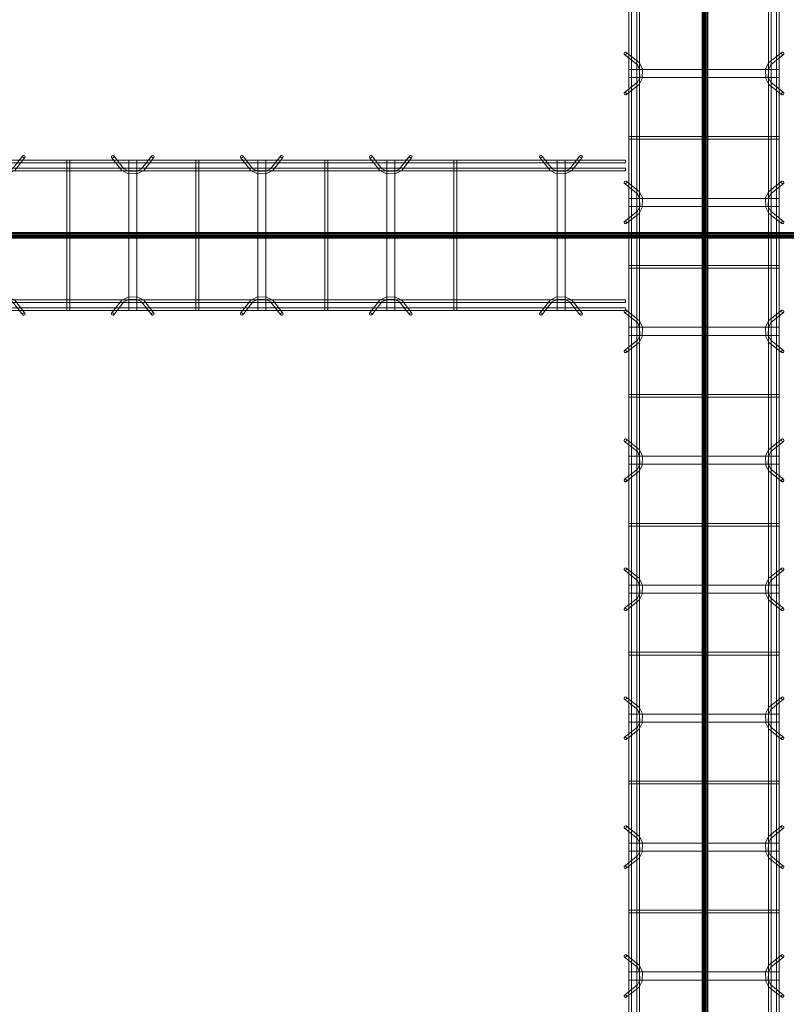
# Model space of a CAD drawing. Header units: inches. Extents: x -4136 to 1945, y -6639 to 12387.
# Tile 396 of 656: x -2122 to -2051, y 10745 to 10837. Entities that reach past the tile are written whole.
import ezdxf

# ---------------------------------------------------------------- set-up
doc = ezdxf.new("R2010")
doc.units = ezdxf.units.IN
doc.header["$MEASUREMENT"] = 0
doc.linetypes.add('Línea de rejilla', pattern=[0.875, 0.5, -0.125, 0.125, -0.125])
for name, color, linetype, lineweight in [('A-GENM', 7, 'Continuous', 9), ('S-BEAM', 7, 'Continuous', 9), ('S-GRID', 7, 'Continuous', 9)]:
    doc.layers.add(name, color=color, linetype=linetype, lineweight=lineweight)

# ---------------------------------------------------------------- blocks, each defined once
blk = doc.blocks.new('Dowel bar assembly - Dowel bar assembly-669756-SLAB ON GROUND JOINTS')
at = {"layer": 'S-BEAM', "color": 253, "true_color": 0xaaaaaa}
for p, q in [((2175, 1.979), (0, 1.979)), ((844.024, 2.232), (844.973, 1.033)), ((845.175, 1.192), (844.225, 2.392)), ((845.625, 1.99), (845.625, -12.01)), ((846.375, 1.99), (845.625, 1.99)), ((845.625, 1.99), (846.375, 1.99)), ((846.375, -12.01), (846.375, 1.99)), ((847.761, 2.392), (846.811, 1.192)), ((847.013, 1.033), (847.962, 2.232)), ((851.871, 1.99), (851.871, -12.01)), ((852.129, 1.99), (851.871, 1.99)), ((851.871, 1.99), (852.129, 1.99)), ((852.129, -12.01), (852.129, 1.99)), ((856.024, 2.232), (856.973, 1.033)), ((857.175, 1.192), (856.225, 2.392)), ((857.625, 1.99), (857.625, -12.01)), ((858.375, 1.99), (857.625, 1.99)), ((857.625, 1.99), (858.375, 1.99)), ((858.375, -12.01), (858.375, 1.99)), ((859.761, 2.392), (858.811, 1.192)), ((859.013, 1.033), (859.962, 2.232)), ((863.871, 1.99), (863.871, -12.01)), ((864.129, 1.99), (863.871, 1.99)), ((863.871, 1.99), (864.129, 1.99)), ((864.129, -12.01), (864.129, 1.99)), ((868.024, 2.232), (868.973, 1.033)), ((869.175, 1.192), (868.225, 2.392)), ((869.625, 1.99), (869.625, -12.01)), ((870.375, 1.99), (869.625, 1.99)), ((869.625, 1.99), (870.375, 1.99)), ((870.375, -12.01), (870.375, 1.99)), ((871.761, 2.392), (870.811, 1.192)), ((871.013, 1.033), (871.962, 2.232)), ((875.871, 1.99), (875.871, -12.01)), ((876.129, 1.99), (875.871, 1.99)), ((875.871, 1.99), (876.129, 1.99)), ((876.129, -12.01), (876.129, 1.99)), ((880.024, 2.232), (880.973, 1.033)), ((881.175, 1.192), (880.225, 2.392)), ((881.625, 1.99), (881.625, -12.01)), ((882.375, 1.99), (881.625, 1.99)), ((881.625, 1.99), (882.375, 1.99)), ((882.375, -12.01), (882.375, 1.99)), ((883.761, 2.392), (882.811, 1.192)), ((883.013, 1.033), (883.962, 2.232)), ((887.871, 1.99), (887.871, -12.01)), ((888.129, 1.99), (887.871, 1.99)), ((887.871, 1.99), (888.129, 1.99)), ((888.129, -12.01), (888.129, 1.99)), ((892.024, 2.232), (892.973, 1.033)), ((893.175, 1.192), (892.225, 2.392)), ((893.625, 1.99), (893.625, -12.01)), ((894.375, 1.99), (893.625, 1.99)), ((893.625, 1.99), (894.375, 1.99)), ((894.375, -12.01), (894.375, 1.99)), ((895.761, 2.392), (894.811, 1.192)), ((895.013, 1.033), (895.962, 2.232)), ((899.871, 1.99), (899.871, -12.01)), ((900.129, 1.99), (899.871, 1.99)), ((899.871, 1.99), (900.129, 1.99)), ((900.129, -12.01), (900.129, 1.99)), ((904.024, 2.232), (904.973, 1.033)), ((905.175, 1.192), (904.225, 2.392)), ((905.625, 1.99), (905.625, -12.01)), ((906.375, 1.99), (905.625, 1.99)), ((905.625, 1.99), (906.375, 1.99)), ((906.375, -12.01), (906.375, 1.99)), ((907.761, 2.392), (906.811, 1.192)), ((907.013, 1.033), (907.962, 2.232)), ((911.871, 1.99), (911.871, -12.01)), ((912.129, 1.99), (911.871, 1.99)), ((911.871, 1.99), (912.129, 1.99)), ((912.129, -12.01), (912.129, 1.99)), ((916.024, 2.232), (916.973, 1.033)), ((917.175, 1.192), (916.225, 2.392)), ((917.625, 1.99), (917.625, -12.01)), ((918.375, 1.99), (917.625, 1.99)), ((917.625, 1.99), (918.375, 1.99)), ((918.375, -12.01), (918.375, 1.99)), ((919.761, 2.392), (918.811, 1.192)), ((919.013, 1.033), (919.962, 2.232)), ((923.871, 1.99), (923.871, -12.01)), ((924.129, 1.99), (923.871, 1.99)), ((923.871, 1.99), (924.129, 1.99)), ((924.129, -12.01), (924.129, 1.99)), ((928.024, 2.232), (928.973, 1.033)), ((929.175, 1.192), (928.225, 2.392)), ((929.625, 1.99), (929.625, -12.01)), ((930.375, 1.99), (929.625, 1.99)), ((929.625, 1.99), (930.375, 1.99)), ((930.375, -12.01), (930.375, 1.99)), ((931.761, 2.392), (930.811, 1.192)), ((931.013, 1.033), (931.962, 2.232)), ((0, 1.722), (2175, 1.722)), ((2175, 1.246), (0, 1.246)), ((0, 0.988), (2175, 0.988)), ((2175, -11.015), (0, -11.015)), ((0, -11.273), (2175, -11.273)), ((2175, -11.742), (0, -11.742)), ((844.973, -11.053), (844.024, -12.253)), ((844.225, -12.412), (845.175, -11.213)), ((846.811, -11.213), (847.761, -12.412)), ((847.962, -12.253), (847.013, -11.053)), ((856.973, -11.053), (856.024, -12.253)), ((856.225, -12.412), (857.175, -11.213)), ((858.811, -11.213), (859.761, -12.412)), ((859.962, -12.253), (859.013, -11.053)), ((868.973, -11.053), (868.024, -12.253)), ((868.225, -12.412), (869.175, -11.213)), ((870.811, -11.213), (871.761, -12.412)), ((871.962, -12.253), (871.013, -11.053)), ((880.973, -11.053), (880.024, -12.253)), ((880.225, -12.412), (881.175, -11.213)), ((882.811, -11.213), (883.761, -12.412)), ((883.962, -12.253), (883.013, -11.053)), ((892.973, -11.053), (892.024, -12.253)), ((892.225, -12.412), (893.175, -11.213)), ((894.811, -11.213), (895.761, -12.412)), ((895.962, -12.253), (895.013, -11.053)), ((904.973, -11.053), (904.024, -12.253)), ((904.225, -12.412), (905.175, -11.213)), ((906.811, -11.213), (907.761, -12.412)), ((907.962, -12.253), (907.013, -11.053)), ((916.973, -11.053), (916.024, -12.253)), ((916.225, -12.412), (917.175, -11.213)), ((918.811, -11.213), (919.761, -12.412)), ((919.962, -12.253), (919.013, -11.053)), ((928.973, -11.053), (928.024, -12.253)), ((928.225, -12.412), (929.175, -11.213)), ((930.811, -11.213), (931.761, -12.412)), ((931.962, -12.253), (931.013, -11.053)), ((0, -12), (2175, -12)), ((846.375, -12.01), (845.625, -12.01)), ((845.625, -12.01), (846.375, -12.01)), ((852.129, -12.01), (851.871, -12.01)), ((851.871, -12.01), (852.129, -12.01)), ((858.375, -12.01), (857.625, -12.01)), ((857.625, -12.01), (858.375, -12.01)), ((864.129, -12.01), (863.871, -12.01)), ((863.871, -12.01), (864.129, -12.01)), ((870.375, -12.01), (869.625, -12.01)), ((869.625, -12.01), (870.375, -12.01)), ((876.129, -12.01), (875.871, -12.01)), ((875.871, -12.01), (876.129, -12.01)), ((882.375, -12.01), (881.625, -12.01)), ((881.625, -12.01), (882.375, -12.01)), ((888.129, -12.01), (887.871, -12.01)), ((887.871, -12.01), (888.129, -12.01)), ((894.375, -12.01), (893.625, -12.01)), ((893.625, -12.01), (894.375, -12.01)), ((900.129, -12.01), (899.871, -12.01)), ((899.871, -12.01), (900.129, -12.01)), ((906.375, -12.01), (905.625, -12.01)), ((905.625, -12.01), (906.375, -12.01)), ((912.129, -12.01), (911.871, -12.01)), ((911.871, -12.01), (912.129, -12.01)), ((918.375, -12.01), (917.625, -12.01)), ((917.625, -12.01), (918.375, -12.01)), ((924.129, -12.01), (923.871, -12.01)), ((923.871, -12.01), (924.129, -12.01)), ((930.375, -12.01), (929.625, -12.01)), ((929.625, -12.01), (930.375, -12.01))]:
    blk.add_line(p, q, dxfattribs=at)
at = {"layer": 'S-BEAM', "color": 253, "true_color": 0xaaaaaa, "flags": 128}
for points in [[(844.973, 1.033), (845.526, 0.731), (846.387, 0.715), (846.972, 0.987), (847.013, 1.033)], [(845.175, 1.192), (845.625, 0.972), (846.382, 0.977), (846.811, 1.192)], [(856.973, 1.033), (857.526, 0.731), (858.387, 0.715), (858.972, 0.987), (859.013, 1.033)], [(857.175, 1.192), (857.625, 0.972), (858.382, 0.977), (858.811, 1.192)], [(868.973, 1.033), (869.526, 0.731), (870.387, 0.715), (870.972, 0.987), (871.013, 1.033)], [(869.175, 1.192), (869.625, 0.972), (870.382, 0.977), (870.811, 1.192)], [(880.973, 1.033), (881.526, 0.731), (882.387, 0.715), (882.972, 0.987), (883.013, 1.033)], [(881.175, 1.192), (881.625, 0.972), (882.382, 0.977), (882.811, 1.192)], [(892.973, 1.033), (893.526, 0.731), (894.387, 0.715), (894.972, 0.987), (895.013, 1.033)], [(893.175, 1.192), (893.625, 0.972), (894.382, 0.977), (894.811, 1.192)], [(904.973, 1.033), (905.526, 0.731), (906.387, 0.715), (906.972, 0.987), (907.013, 1.033)], [(905.175, 1.192), (905.625, 0.972), (906.382, 0.977), (906.811, 1.192)], [(916.973, 1.033), (917.526, 0.731), (918.387, 0.715), (918.972, 0.987), (919.013, 1.033)], [(917.175, 1.192), (917.625, 0.972), (918.382, 0.977), (918.811, 1.192)], [(928.973, 1.033), (929.526, 0.731), (930.387, 0.715), (930.972, 0.987), (931.013, 1.033)], [(929.175, 1.192), (929.625, 0.972), (930.382, 0.977), (930.811, 1.192)], [(844.973, -11.053), (845.526, -10.751), (846.387, -10.736), (846.972, -11.007), (847.013, -11.053)], [(845.175, -11.213), (845.625, -10.993), (846.382, -10.997), (846.811, -11.213)], [(856.973, -11.053), (857.526, -10.751), (858.387, -10.736), (858.972, -11.007), (859.013, -11.053)], [(857.175, -11.213), (857.625, -10.993), (858.382, -10.997), (858.811, -11.213)], [(868.973, -11.053), (869.526, -10.751), (870.387, -10.736), (870.972, -11.007), (871.013, -11.053)], [(869.175, -11.213), (869.625, -10.993), (870.382, -10.997), (870.811, -11.213)], [(880.973, -11.053), (881.526, -10.751), (882.387, -10.736), (882.972, -11.007), (883.013, -11.053)], [(881.175, -11.213), (881.625, -10.993), (882.382, -10.997), (882.811, -11.213)], [(892.973, -11.053), (893.526, -10.751), (894.387, -10.736), (894.972, -11.007), (895.013, -11.053)], [(893.175, -11.213), (893.625, -10.993), (894.382, -10.997), (894.811, -11.213)], [(904.973, -11.053), (905.526, -10.751), (906.387, -10.736), (906.972, -11.007), (907.013, -11.053)], [(905.175, -11.213), (905.625, -10.993), (906.382, -10.997), (906.811, -11.213)], [(916.973, -11.053), (917.526, -10.751), (918.387, -10.736), (918.972, -11.007), (919.013, -11.053)], [(917.175, -11.213), (917.625, -10.993), (918.382, -10.997), (918.811, -11.213)], [(928.973, -11.053), (929.526, -10.751), (930.387, -10.736), (930.972, -11.007), (931.013, -11.053)], [(929.175, -11.213), (929.625, -10.993), (930.382, -10.997), (930.811, -11.213)]]:
    blk.add_lwpolyline(points, dxfattribs=at)
at = {"layer": 'S-BEAM', "color": 253, "true_color": 0xaaaaaa}
for centre, major_axis, start_param, end_param in [((844.125, 2.312), (0.101, 0.08), 5.709265, 8.850858), ((844.125, 2.312), (0.101, 0.08), 2.567673, 5.709265), ((847.862, 2.312), (-0.101, 0.08), 3.715513, 6.857105), ((847.862, 2.312), (-0.101, 0.08), 0.57392, 3.715513), ((856.125, 2.312), (0.101, 0.08), 5.709265, 8.850858), ((856.125, 2.312), (0.101, 0.08), 2.567673, 5.709265), ((859.862, 2.312), (-0.101, 0.08), 3.715513, 6.857105), ((859.862, 2.312), (-0.101, 0.08), 0.57392, 3.715513), ((868.125, 2.312), (0.101, 0.08), 5.709265, 8.850858), ((868.125, 2.312), (0.101, 0.08), 2.567673, 5.709265), ((871.862, 2.312), (-0.101, 0.08), 3.715513, 6.857105), ((871.862, 2.312), (-0.101, 0.08), 0.57392, 3.715513), ((880.125, 2.312), (0.101, 0.08), 5.709265, 8.850858), ((880.125, 2.312), (0.101, 0.08), 2.567673, 5.709265), ((883.862, 2.312), (-0.101, 0.08), 3.715513, 6.857105), ((883.862, 2.312), (-0.101, 0.08), 0.57392, 3.715513), ((892.125, 2.312), (0.101, 0.08), 5.709265, 8.850858), ((892.125, 2.312), (0.101, 0.08), 2.567673, 5.709265), ((895.862, 2.312), (-0.101, 0.08), 3.715513, 6.857105), ((895.862, 2.312), (-0.101, 0.08), 0.57392, 3.715513), ((904.125, 2.312), (0.101, 0.08), 5.709265, 8.850858), ((904.125, 2.312), (0.101, 0.08), 2.567673, 5.709265), ((907.862, 2.312), (-0.101, 0.08), 3.715513, 6.857105), ((907.862, 2.312), (-0.101, 0.08), 0.57392, 3.715513), ((916.125, 2.312), (0.101, 0.08), 5.709265, 8.850858), ((916.125, 2.312), (0.101, 0.08), 2.567673, 5.709265), ((919.862, 2.312), (-0.101, 0.08), 3.715513, 6.857105), ((919.862, 2.312), (-0.101, 0.08), 0.57392, 3.715513), ((928.125, 2.312), (0.101, 0.08), 5.709265, 8.850858), ((928.125, 2.312), (0.101, 0.08), 2.567673, 5.709265), ((931.862, 2.312), (-0.101, 0.08), 3.715513, 6.857105), ((931.862, 2.312), (-0.101, 0.08), 0.57392, 3.715513), ((844.125, -12.332), (-0.101, 0.08), 3.715513, 6.857105), ((844.125, -12.332), (-0.101, 0.08), 0.57392, 3.715513), ((847.862, -12.332), (0.101, 0.08), 5.709265, 8.850858), ((847.862, -12.332), (0.101, 0.08), 2.567673, 5.709265), ((856.125, -12.332), (-0.101, 0.08), 3.715513, 6.857105), ((856.125, -12.332), (-0.101, 0.08), 0.57392, 3.715513), ((859.862, -12.332), (0.101, 0.08), 5.709265, 8.850858), ((859.862, -12.332), (0.101, 0.08), 2.567673, 5.709265), ((868.125, -12.332), (-0.101, 0.08), 3.715513, 6.857105), ((868.125, -12.332), (-0.101, 0.08), 0.57392, 3.715513), ((871.862, -12.332), (0.101, 0.08), 5.709265, 8.850858), ((871.862, -12.332), (0.101, 0.08), 2.567673, 5.709265), ((880.125, -12.332), (-0.101, 0.08), 3.715513, 6.857105), ((880.125, -12.332), (-0.101, 0.08), 0.57392, 3.715513), ((883.862, -12.332), (0.101, 0.08), 5.709265, 8.850858), ((883.862, -12.332), (0.101, 0.08), 2.567673, 5.709265), ((892.125, -12.332), (-0.101, 0.08), 3.715513, 6.857105), ((892.125, -12.332), (-0.101, 0.08), 0.57392, 3.715513), ((895.862, -12.332), (0.101, 0.08), 5.709265, 8.850858), ((895.862, -12.332), (0.101, 0.08), 2.567673, 5.709265), ((904.125, -12.332), (-0.101, 0.08), 3.715513, 6.857105), ((904.125, -12.332), (-0.101, 0.08), 0.57392, 3.715513), ((907.862, -12.332), (0.101, 0.08), 5.709265, 8.850858), ((907.862, -12.332), (0.101, 0.08), 2.567673, 5.709265), ((916.125, -12.332), (-0.101, 0.08), 3.715513, 6.857105), ((916.125, -12.332), (-0.101, 0.08), 0.57392, 3.715513), ((919.862, -12.332), (0.101, 0.08), 5.709265, 8.850858), ((919.862, -12.332), (0.101, 0.08), 2.567673, 5.709265), ((928.125, -12.332), (-0.101, 0.08), 3.715513, 6.857105), ((928.125, -12.332), (-0.101, 0.08), 0.57392, 3.715513), ((931.862, -12.332), (0.101, 0.08), 5.709265, 8.850858), ((931.862, -12.332), (0.101, 0.08), 2.567673, 5.709265)]:
    blk.add_ellipse(centre, major_axis=major_axis, ratio=0.816528, start_param=start_param, end_param=end_param, dxfattribs=at)
blk = doc.blocks.new('Dowel bar assembly - Dowel bar assembly-673280-SLAB ON GROUND JOINTS')
at = {"layer": 'S-BEAM', "color": 253, "true_color": 0xaaaaaa}
for p, q in [((87.836, 1.979), (0, 1.979)), ((0, 1.979), (0, 1.722)), ((0, 1.722), (0, 1.979)), ((4.024, 2.232), (4.973, 1.033)), ((5.175, 1.192), (4.225, 2.392)), ((5.625, 1.99), (5.625, -12.01)), ((6.375, 1.99), (5.625, 1.99)), ((5.625, 1.99), (6.375, 1.99)), ((6.375, -12.01), (6.375, 1.99)), ((7.761, 2.392), (6.811, 1.192)), ((7.013, 1.033), (7.962, 2.232)), ((11.871, 1.99), (11.871, -12.01)), ((12.129, 1.99), (11.871, 1.99)), ((11.871, 1.99), (12.129, 1.99)), ((12.129, -12.01), (12.129, 1.99)), ((16.024, 2.232), (16.973, 1.033)), ((17.175, 1.192), (16.225, 2.392)), ((17.625, 1.99), (17.625, -12.01)), ((18.375, 1.99), (17.625, 1.99)), ((17.625, 1.99), (18.375, 1.99)), ((18.375, -12.01), (18.375, 1.99)), ((19.761, 2.392), (18.811, 1.192)), ((19.013, 1.033), (19.962, 2.232)), ((23.871, 1.99), (23.871, -12.01)), ((24.129, 1.99), (23.871, 1.99)), ((23.871, 1.99), (24.129, 1.99)), ((24.129, -12.01), (24.129, 1.99)), ((28.024, 2.232), (28.973, 1.033)), ((29.175, 1.192), (28.225, 2.392)), ((29.625, 1.99), (29.625, -12.01)), ((30.375, 1.99), (29.625, 1.99)), ((29.625, 1.99), (30.375, 1.99)), ((30.375, -12.01), (30.375, 1.99)), ((31.761, 2.392), (30.811, 1.192)), ((31.013, 1.033), (31.962, 2.232)), ((35.871, 1.99), (35.871, -12.01)), ((36.129, 1.99), (35.871, 1.99)), ((35.871, 1.99), (36.129, 1.99)), ((36.129, -12.01), (36.129, 1.99)), ((40.024, 2.232), (40.973, 1.033)), ((41.175, 1.192), (40.225, 2.392)), ((41.625, 1.99), (41.625, -12.01)), ((42.375, 1.99), (41.625, 1.99)), ((41.625, 1.99), (42.375, 1.99)), ((42.375, -12.01), (42.375, 1.99)), ((43.761, 2.392), (42.811, 1.192)), ((43.013, 1.033), (43.962, 2.232)), ((47.871, 1.99), (47.871, -12.01)), ((48.129, 1.99), (47.871, 1.99)), ((47.871, 1.99), (48.129, 1.99)), ((48.129, -12.01), (48.129, 1.99)), ((52.024, 2.232), (52.973, 1.033)), ((53.175, 1.192), (52.225, 2.392)), ((53.625, 1.99), (53.625, -12.01)), ((54.375, 1.99), (53.625, 1.99)), ((53.625, 1.99), (54.375, 1.99)), ((54.375, -12.01), (54.375, 1.99)), ((55.761, 2.392), (54.811, 1.192)), ((55.013, 1.033), (55.962, 2.232)), ((59.871, 1.99), (59.871, -12.01)), ((60.129, 1.99), (59.871, 1.99)), ((59.871, 1.99), (60.129, 1.99)), ((60.129, -12.01), (60.129, 1.99)), ((64.024, 2.232), (64.973, 1.033)), ((65.175, 1.192), (64.225, 2.392)), ((65.625, 1.99), (65.625, -12.01)), ((66.375, 1.99), (65.625, 1.99)), ((65.625, 1.99), (66.375, 1.99)), ((66.375, -12.01), (66.375, 1.99)), ((67.761, 2.392), (66.811, 1.192)), ((67.013, 1.033), (67.962, 2.232)), ((71.871, 1.99), (71.871, -12.01)), ((72.129, 1.99), (71.871, 1.99)), ((71.871, 1.99), (72.129, 1.99)), ((72.129, -12.01), (72.129, 1.99)), ((79.86, 2.232), (80.809, 1.033)), ((81.011, 1.192), (80.061, 2.392)), ((81.461, 1.99), (81.461, -12.01)), ((82.211, 1.99), (81.461, 1.99)), ((81.461, 1.99), (82.211, 1.99)), ((82.211, -12.01), (82.211, 1.99)), ((83.596, 2.392), (82.647, 1.192)), ((82.848, 1.033), (83.798, 2.232)), ((87.836, 1.979), (87.836, 1.722)), ((87.836, 1.722), (87.836, 1.979)), ((0, 1.722), (87.836, 1.722)), ((87.836, 1.246), (0, 1.246)), ((0, 0.988), (0, 1.246)), ((0, 1.246), (0, 0.988)), ((0, 0.988), (87.836, 0.988)), ((87.836, 0.988), (87.836, 1.246)), ((87.836, 1.246), (87.836, 0.988)), ((87.836, -11.015), (0, -11.015)), ((0, -11.273), (0, -11.015)), ((0, -11.015), (0, -11.273)), ((0, -11.273), (87.836, -11.273)), ((87.836, -11.742), (0, -11.742)), ((0, -12), (0, -11.742)), ((0, -11.742), (0, -12)), ((4.973, -11.053), (4.024, -12.253)), ((4.225, -12.412), (5.175, -11.213)), ((6.811, -11.213), (7.761, -12.412)), ((7.962, -12.253), (7.013, -11.053)), ((16.973, -11.053), (16.024, -12.253)), ((16.225, -12.412), (17.175, -11.213)), ((18.811, -11.213), (19.761, -12.412)), ((19.962, -12.253), (19.013, -11.053)), ((28.973, -11.053), (28.024, -12.253)), ((28.225, -12.412), (29.175, -11.213)), ((30.811, -11.213), (31.761, -12.412)), ((31.962, -12.253), (31.013, -11.053)), ((40.973, -11.053), (40.024, -12.253)), ((40.225, -12.412), (41.175, -11.213)), ((42.811, -11.213), (43.761, -12.412)), ((43.962, -12.253), (43.013, -11.053)), ((52.973, -11.053), (52.024, -12.253)), ((52.225, -12.412), (53.175, -11.213)), ((54.811, -11.213), (55.761, -12.412)), ((55.962, -12.253), (55.013, -11.053)), ((64.973, -11.053), (64.024, -12.253)), ((64.225, -12.412), (65.175, -11.213)), ((66.811, -11.213), (67.761, -12.412)), ((67.962, -12.253), (67.013, -11.053)), ((80.809, -11.053), (79.86, -12.253)), ((80.061, -12.412), (81.011, -11.213)), ((82.647, -11.213), (83.596, -12.412)), ((83.798, -12.253), (82.848, -11.053)), ((87.836, -11.273), (87.836, -11.015)), ((87.836, -11.015), (87.836, -11.273)), ((87.836, -12), (87.836, -11.742)), ((87.836, -11.742), (87.836, -12)), ((0, -12), (87.836, -12)), ((6.375, -12.01), (5.625, -12.01)), ((5.625, -12.01), (6.375, -12.01)), ((12.129, -12.01), (11.871, -12.01)), ((11.871, -12.01), (12.129, -12.01)), ((18.375, -12.01), (17.625, -12.01)), ((17.625, -12.01), (18.375, -12.01)), ((24.129, -12.01), (23.871, -12.01)), ((23.871, -12.01), (24.129, -12.01)), ((30.375, -12.01), (29.625, -12.01)), ((29.625, -12.01), (30.375, -12.01)), ((36.129, -12.01), (35.871, -12.01)), ((35.871, -12.01), (36.129, -12.01)), ((42.375, -12.01), (41.625, -12.01)), ((41.625, -12.01), (42.375, -12.01)), ((48.129, -12.01), (47.871, -12.01)), ((47.871, -12.01), (48.129, -12.01)), ((54.375, -12.01), (53.625, -12.01)), ((53.625, -12.01), (54.375, -12.01)), ((60.129, -12.01), (59.871, -12.01)), ((59.871, -12.01), (60.129, -12.01)), ((66.375, -12.01), (65.625, -12.01)), ((65.625, -12.01), (66.375, -12.01)), ((72.129, -12.01), (71.871, -12.01)), ((71.871, -12.01), (72.129, -12.01)), ((82.211, -12.01), (81.461, -12.01)), ((81.461, -12.01), (82.211, -12.01))]:
    blk.add_line(p, q, dxfattribs=at)
at = {"layer": 'S-BEAM', "color": 253, "true_color": 0xaaaaaa, "flags": 128}
for points in [[(4.973, 1.033), (5.526, 0.731), (6.387, 0.715), (6.972, 0.987), (7.013, 1.033)], [(5.175, 1.192), (5.625, 0.972), (6.382, 0.977), (6.811, 1.192)], [(16.973, 1.033), (17.526, 0.731), (18.387, 0.715), (18.972, 0.987), (19.013, 1.033)], [(17.175, 1.192), (17.625, 0.972), (18.382, 0.977), (18.811, 1.192)], [(28.973, 1.033), (29.526, 0.731), (30.387, 0.715), (30.972, 0.987), (31.013, 1.033)], [(29.175, 1.192), (29.625, 0.972), (30.382, 0.977), (30.811, 1.192)], [(40.973, 1.033), (41.526, 0.731), (42.387, 0.715), (42.972, 0.987), (43.013, 1.033)], [(41.175, 1.192), (41.625, 0.972), (42.382, 0.977), (42.811, 1.192)], [(52.973, 1.033), (53.526, 0.731), (54.387, 0.715), (54.972, 0.987), (55.013, 1.033)], [(53.175, 1.192), (53.625, 0.972), (54.382, 0.977), (54.811, 1.192)], [(64.973, 1.033), (65.526, 0.731), (66.387, 0.715), (66.972, 0.987), (67.013, 1.033)], [(65.175, 1.192), (65.625, 0.972), (66.382, 0.977), (66.811, 1.192)], [(80.809, 1.033), (81.362, 0.731), (82.223, 0.715), (82.808, 0.987), (82.848, 1.033)], [(81.011, 1.192), (81.46, 0.972), (82.217, 0.977), (82.647, 1.192)], [(4.973, -11.053), (5.526, -10.751), (6.387, -10.736), (6.972, -11.007), (7.013, -11.053)], [(5.175, -11.213), (5.625, -10.993), (6.382, -10.997), (6.811, -11.213)], [(16.973, -11.053), (17.526, -10.751), (18.387, -10.736), (18.972, -11.007), (19.013, -11.053)], [(17.175, -11.213), (17.625, -10.993), (18.382, -10.997), (18.811, -11.213)], [(28.973, -11.053), (29.526, -10.751), (30.387, -10.736), (30.972, -11.007), (31.013, -11.053)], [(29.175, -11.213), (29.625, -10.993), (30.382, -10.997), (30.811, -11.213)], [(40.973, -11.053), (41.526, -10.751), (42.387, -10.736), (42.972, -11.007), (43.013, -11.053)], [(41.175, -11.213), (41.625, -10.993), (42.382, -10.997), (42.811, -11.213)], [(52.973, -11.053), (53.526, -10.751), (54.387, -10.736), (54.972, -11.007), (55.013, -11.053)], [(53.175, -11.213), (53.625, -10.993), (54.382, -10.997), (54.811, -11.213)], [(64.973, -11.053), (65.526, -10.751), (66.387, -10.736), (66.972, -11.007), (67.013, -11.053)], [(65.175, -11.213), (65.625, -10.993), (66.382, -10.997), (66.811, -11.213)], [(80.809, -11.053), (81.362, -10.751), (82.223, -10.736), (82.808, -11.007), (82.848, -11.053)], [(81.011, -11.213), (81.46, -10.993), (82.217, -10.997), (82.647, -11.213)]]:
    blk.add_lwpolyline(points, dxfattribs=at)
at = {"layer": 'S-BEAM', "color": 253, "true_color": 0xaaaaaa}
for centre, major_axis, start_param, end_param in [((4.125, 2.312), (0.101, 0.08), 5.709265, 8.850858), ((4.125, 2.312), (0.101, 0.08), 2.567673, 5.709265), ((7.862, 2.312), (-0.101, 0.08), 3.715513, 6.857105), ((7.862, 2.312), (-0.101, 0.08), 0.57392, 3.715513), ((16.125, 2.312), (0.101, 0.08), 5.709265, 8.850858), ((16.125, 2.312), (0.101, 0.08), 2.567673, 5.709265), ((19.862, 2.312), (-0.101, 0.08), 3.715513, 6.857105), ((19.862, 2.312), (-0.101, 0.08), 0.57392, 3.715513), ((28.125, 2.312), (0.101, 0.08), 5.709265, 8.850858), ((28.125, 2.312), (0.101, 0.08), 2.567673, 5.709265), ((31.862, 2.312), (-0.101, 0.08), 3.715513, 6.857105), ((31.862, 2.312), (-0.101, 0.08), 0.57392, 3.715513), ((40.125, 2.312), (0.101, 0.08), 5.709265, 8.850858), ((40.125, 2.312), (0.101, 0.08), 2.567673, 5.709265), ((43.862, 2.312), (-0.101, 0.08), 3.715513, 6.857105), ((43.862, 2.312), (-0.101, 0.08), 0.57392, 3.715513), ((52.125, 2.312), (0.101, 0.08), 5.709265, 8.850858), ((52.125, 2.312), (0.101, 0.08), 2.567673, 5.709265), ((55.862, 2.312), (-0.101, 0.08), 3.715513, 6.857105), ((55.862, 2.312), (-0.101, 0.08), 0.57392, 3.715513), ((64.125, 2.312), (0.101, 0.08), 5.709265, 8.850858), ((64.125, 2.312), (0.101, 0.08), 2.567673, 5.709265), ((67.862, 2.312), (-0.101, 0.08), 3.715513, 6.857105), ((67.862, 2.312), (-0.101, 0.08), 0.57392, 3.715513), ((79.96, 2.312), (0.101, 0.08), 5.709265, 8.850858), ((79.96, 2.312), (0.101, 0.08), 2.567673, 5.709265), ((83.697, 2.312), (-0.101, 0.08), 3.715513, 6.857105), ((83.697, 2.312), (-0.101, 0.08), 0.57392, 3.715513), ((4.125, -12.332), (-0.101, 0.08), 3.715513, 6.857105), ((4.125, -12.332), (-0.101, 0.08), 0.57392, 3.715513), ((7.862, -12.332), (0.101, 0.08), 5.709265, 8.850858), ((7.862, -12.332), (0.101, 0.08), 2.567673, 5.709265), ((16.125, -12.332), (-0.101, 0.08), 3.715513, 6.857105), ((16.125, -12.332), (-0.101, 0.08), 0.57392, 3.715513), ((19.862, -12.332), (0.101, 0.08), 5.709265, 8.850858), ((19.862, -12.332), (0.101, 0.08), 2.567673, 5.709265), ((28.125, -12.332), (-0.101, 0.08), 3.715513, 6.857105), ((28.125, -12.332), (-0.101, 0.08), 0.57392, 3.715513), ((31.862, -12.332), (0.101, 0.08), 5.709265, 8.850858), ((31.862, -12.332), (0.101, 0.08), 2.567673, 5.709265), ((40.125, -12.332), (-0.101, 0.08), 3.715513, 6.857105), ((40.125, -12.332), (-0.101, 0.08), 0.57392, 3.715513), ((43.862, -12.332), (0.101, 0.08), 5.709265, 8.850858), ((43.862, -12.332), (0.101, 0.08), 2.567673, 5.709265), ((52.125, -12.332), (-0.101, 0.08), 3.715513, 6.857105), ((52.125, -12.332), (-0.101, 0.08), 0.57392, 3.715513), ((55.862, -12.332), (0.101, 0.08), 5.709265, 8.850858), ((55.862, -12.332), (0.101, 0.08), 2.567673, 5.709265), ((64.125, -12.332), (-0.101, 0.08), 3.715513, 6.857105), ((64.125, -12.332), (-0.101, 0.08), 0.57392, 3.715513), ((67.862, -12.332), (0.101, 0.08), 5.709265, 8.850858), ((67.862, -12.332), (0.101, 0.08), 2.567673, 5.709265), ((79.96, -12.332), (-0.101, 0.08), 3.715513, 6.857105), ((79.96, -12.332), (-0.101, 0.08), 0.57392, 3.715513), ((83.697, -12.332), (0.101, 0.08), 5.709265, 8.850858), ((83.697, -12.332), (0.101, 0.08), 2.567673, 5.709265)]:
    blk.add_ellipse(centre, major_axis=major_axis, ratio=0.816528, start_param=start_param, end_param=end_param, dxfattribs=at)

msp = doc.modelspace()

# ---------------------------------------------------------------- hatches: boundary and pattern name
at = {"layer": 'A-GENM', "true_color": 0x0000ff}
for points in [[(-2058.15717, 12077.1894), (-2058.15717, 12076.87444), (-2058.15717, 9901.50436), (-2058.15717, 9901.1894), (-2058.58036, 9901.1894), (-2058.58036, 9901.50436), (-2058.58036, 12076.87444), (-2058.58036, 12077.1894)], [(-2058.52059, 9901.1894), (-2058.52059, 9901.50436), (-2058.52059, 12076.87444), (-2058.52059, 12077.1894), (-2058.12689, 12077.1894), (-2058.12689, 12076.87444), (-2058.12689, 9901.50436), (-2058.12689, 9901.1894)], [(-2058.15869, 12077.1894), (-2058.15869, 12076.87444), (-2058.15869, 9901.50436), (-2058.15869, 9901.1894), (-2058.50273, 9901.1894), (-2058.50273, 9901.50436), (-2058.50273, 12076.87444), (-2058.50273, 12077.1894)], [(-2058.07181, 12077.1894), (-2058.07181, 12076.87444), (-2058.07181, 9901.50436), (-2058.07181, 9901.1894), (-2058.49348, 9901.1894), (-2058.49348, 9901.50436), (-2058.49348, 12076.87444), (-2058.49348, 12077.1894)], [(-2058.2803, 12077.1894), (-2058.2803, 12076.87444), (-2058.2803, 9901.50436), (-2058.2803, 9901.1894), (-2058.36718, 9901.1894), (-2058.36718, 9901.50436), (-2058.36718, 12076.87444), (-2058.36718, 12077.1894)], [(-2058.07029, 12077.1894), (-2058.07029, 12076.87444), (-2058.07029, 9901.50436), (-2058.07029, 9901.1894), (-2058.2803, 9901.1894), (-2058.2803, 9901.50436), (-2058.2803, 12076.87444), (-2058.2803, 12077.1894)], [(-1943.32374, 10816.48284), (-1943.6387, 10816.48284), (-2152.90183, 10816.48284), (-2153.11184, 10816.69285), (-1943.6387, 10816.69285), (-1943.32374, 10816.69285)], [(-1943.32374, 10816.26965), (-1943.6387, 10816.26965), (-2153.02813, 10816.26965), (-2152.85839, 10816.4394), (-2153.11032, 10816.69133), (-1943.6387, 10816.69133), (-1943.32374, 10816.69133)], [(-1943.32374, 10816.18277), (-1943.6387, 10816.18277), (-2153.11501, 10816.18277), (-2152.85839, 10816.4394), (-2153.02496, 10816.60597), (-1943.6387, 10816.60597), (-1943.32374, 10816.60597)], [(-1943.32374, 10816.24255), (-1943.6387, 10816.24255), (-2153.05524, 10816.24255), (-2152.85839, 10816.4394), (-2152.96974, 10816.55075), (-2153.05524, 10816.63625), (-1943.6387, 10816.63625), (-1943.32374, 10816.63625)], [(-1943.32374, 10816.26041), (-1943.6387, 10816.26041), (-2153.03738, 10816.26041), (-2152.85839, 10816.4394), (-2153.02344, 10816.60445), (-1943.6387, 10816.60445), (-1943.32374, 10816.60445)], [(-1943.32374, 10816.39596), (-1943.6387, 10816.39596), (-2152.90183, 10816.39596), (-2152.85839, 10816.4394), (-2152.90183, 10816.48284), (-1943.6387, 10816.48284), (-1943.32374, 10816.48284)]]:
    msp.add_hatch(color=5, dxfattribs=at).paths.add_polyline_path(points, flags=0)

# ---------------------------------------------------------------- linework, layer by layer
at = {"layer": 'A-GENM', "color": 5, "true_color": 0x0000ff}
for p, q in [((-2058.58036, 9901.50436), (-2058.58036, 12076.87444)), ((-2058.52059, 12076.87444), (-2058.52059, 9901.50436)), ((-2058.52059, 12076.87444), (-2058.52059, 9901.50436)), ((-2058.50273, 12076.87444), (-2058.50273, 9901.50436)), ((-2058.49348, 9901.50436), (-2058.49348, 12076.87444)), ((-2058.48122, 9901.50436), (-2058.48122, 12076.87444)), ((-2058.48122, 12076.87444), (-2058.48122, 9901.50436)), ((-2058.41585, 9901.50436), (-2058.41585, 12076.87444)), ((-2058.36718, 9901.50436), (-2058.36718, 12076.87444)), ((-2058.2803, 12076.87444), (-2058.2803, 9901.50436)), ((-2058.16626, 9901.50436), (-2058.16626, 12076.87444)), ((-2058.16626, 9901.50436), (-2058.16626, 12076.87444)), ((-2058.15869, 9901.50436), (-2058.15869, 12076.87444)), ((-2058.15717, 9901.50436), (-2058.15717, 12076.87444)), ((-2058.12689, 12076.87444), (-2058.12689, 9901.50436)), ((-2058.12689, 12076.87444), (-2058.12689, 9901.50436)), ((-2058.07181, 9901.50436), (-2058.07181, 12076.87444)), ((-2058.07029, 9901.50436), (-2058.07029, 12076.87444)), ((-1943.6387, 10816.69285), (-2153.11184, 10816.69285)), ((-1943.6387, 10816.69133), (-2153.11032, 10816.69133)), ((-1943.6387, 10816.18277), (-2153.11501, 10816.18277)), ((-2153.05524, 10816.63625), (-1943.6387, 10816.63625)), ((-2153.05524, 10816.63625), (-1943.6387, 10816.63625)), ((-2153.05524, 10816.24255), (-1943.6387, 10816.24255)), ((-2153.05524, 10816.24255), (-1943.6387, 10816.24255)), ((-2153.03738, 10816.26041), (-1943.6387, 10816.26041)), ((-1943.6387, 10816.26965), (-2153.02813, 10816.26965)), ((-1943.6387, 10816.60597), (-2153.02496, 10816.60597)), ((-1943.6387, 10816.60445), (-2153.02344, 10816.60445)), ((-1943.6387, 10816.59688), (-2153.01587, 10816.59688)), ((-1943.6387, 10816.59688), (-2153.01587, 10816.59688)), ((-1943.6387, 10816.28192), (-2153.01587, 10816.28192)), ((-2153.01587, 10816.28192), (-1943.6387, 10816.28192)), ((-1943.6387, 10816.34729), (-2152.9505, 10816.34729)), ((-2152.90183, 10816.48284), (-1943.6387, 10816.48284)), ((-1943.6387, 10816.39596), (-2152.90183, 10816.39596))]:
    msp.add_line(p, q, dxfattribs=at)
at = {"layer": 'S-GRID', "color": 253, "linetype": 'Línea de rejilla', "true_color": 0xaaaaaa}
msp.add_line((-1777.2452, 10816.4394), (-4038.05123, 10816.4394), dxfattribs=at)

# ---------------------------------------------------------------- block references
at = {"layer": 'S-BEAM', "color": 253, "true_color": 0xaaaaaa, "rotation": 89.99999999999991}
msp.add_blockref('Dowel bar assembly - Dowel bar assembly-669756-SLAB ON GROUND JOINTS', (-2063.43092, 9901.50636), dxfattribs=at)
at = {"layer": 'S-BEAM', "color": 253, "true_color": 0xaaaaaa}
msp.add_blockref('Dowel bar assembly - Dowel bar assembly-673280-SLAB ON GROUND JOINTS', (-2153.55578, 10821.44959), dxfattribs=at)

doc.saveas('drawing.dxf')
